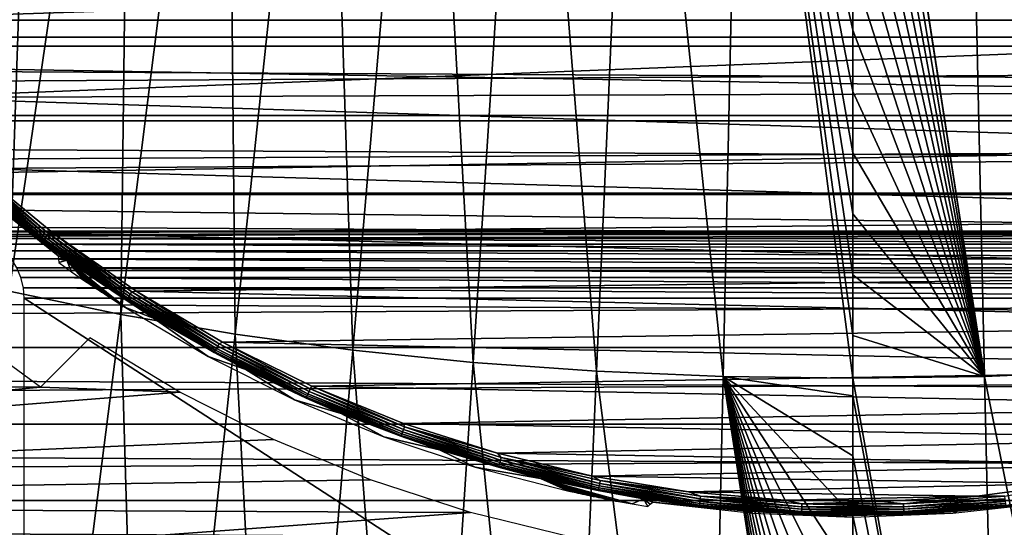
# Model space of a CAD drawing. Header units: millimetres. Extents: x -300 to 300, y -500 to 500.
# Tile 258 of 656: x -19 to 3, y -140 to -129. Entities that reach past the tile are written whole.
import ezdxf

# ---------------------------------------------------------------- set-up
doc = ezdxf.new("R2010")
doc.units = ezdxf.units.MM
doc.header["$LTSCALE"] = 81.481481
for name, color, linetype in [('19', 7, 'CONTINUOUS'), ('20', 7, 'CONTINUOUS'), ('34', 7, 'CONTINUOUS'), ('42', 7, 'CONTINUOUS'), ('46', 7, 'CONTINUOUS'), ('5', 7, 'CONTINUOUS'), ('6', 7, 'CONTINUOUS'), ('63', 7, 'CONTINUOUS'), ('77', 7, 'CONTINUOUS')]:
    doc.layers.add(name, color=color, linetype=linetype)

msp = doc.modelspace()

# ---------------------------------------------------------------- linework, layer by layer
at = {"layer": '19', "color": 7, "linetype": 'CONTINUOUS'}
for points in [[(0, -117.77, 77.229), (2.946, -136.745, 77.231), (2.519, -117.735, 77.228), (0, -117.77, 77.229)], [(0, -117.84, 77.229), (2.946, -136.745, 77.231), (0, -117.77, 77.229), (0, -117.84, 77.229)], [(2.519, -117.735, 77.228), (5.821, -136.623, 77.227), (4.978, -117.63, 77.225), (2.519, -117.735, 77.228)], [(2.946, -136.745, 77.231), (5.821, -136.623, 77.227), (2.519, -117.735, 77.228), (2.946, -136.745, 77.231)], [(0, -119.255, 77.23), (2.946, -136.745, 77.231), (0, -117.84, 77.229), (0, -119.255, 77.23)], [(0, -120.665, 77.231), (2.946, -136.745, 77.231), (0, -119.255, 77.23), (0, -120.665, 77.231)], [(0, -122.07, 77.232), (2.946, -136.745, 77.231), (0, -120.665, 77.231), (0, -122.07, 77.232)], [(0, -123.469, 77.233), (2.946, -136.745, 77.231), (0, -122.07, 77.232), (0, -123.469, 77.233)], [(0, -124.863, 77.234), (2.946, -136.745, 77.231), (0, -123.469, 77.233), (0, -124.863, 77.234)], [(0, -126.252, 77.234), (2.946, -136.745, 77.231), (0, -124.863, 77.234), (0, -126.252, 77.234)], [(0, -127.635, 77.235), (2.946, -136.745, 77.231), (0, -126.252, 77.234), (0, -127.635, 77.235)], [(0, -129.013, 77.235), (2.946, -136.745, 77.231), (0, -127.635, 77.235), (0, -129.013, 77.235)], [(0, -130.387, 77.235), (2.946, -136.745, 77.231), (0, -129.013, 77.235), (0, -130.387, 77.235)], [(0, -131.755, 77.234), (2.946, -136.745, 77.231), (0, -130.387, 77.235), (0, -131.755, 77.234)], [(0, -133.118, 77.234), (2.946, -136.745, 77.231), (0, -131.755, 77.234), (0, -133.118, 77.234)], [(0, -134.476, 77.234), (2.946, -136.745, 77.231), (0, -133.118, 77.234), (0, -134.476, 77.234)], [(0, -135.829, 77.233), (2.946, -136.745, 77.231), (0, -134.476, 77.234), (0, -135.829, 77.233)], [(0, -136.785, 77.232), (2.946, -136.745, 77.231), (0, -135.829, 77.233), (0, -136.785, 77.232)], [(2.946, -136.745, 77.231), (6.664, -155.353, 77.194), (5.821, -136.623, 77.227), (2.946, -136.745, 77.231)], [(0, -136.785, 77.232), (3.373, -155.491, 77.198), (2.946, -136.745, 77.231), (0, -136.785, 77.232)], [(0, -137.177, 77.232), (3.373, -155.491, 77.198), (0, -136.785, 77.232), (0, -137.177, 77.232)], [(3.373, -155.491, 77.198), (6.664, -155.353, 77.194), (2.946, -136.745, 77.231), (3.373, -155.491, 77.198)], [(0, -138.52, 77.231), (3.373, -155.491, 77.198), (0, -137.177, 77.232), (0, -138.52, 77.231)], [(0, -139.859, 77.23), (3.373, -155.491, 77.198), (0, -138.52, 77.231), (0, -139.859, 77.23)], [(0, -141.192, 77.228), (3.373, -155.491, 77.198), (0, -139.859, 77.23), (0, -141.192, 77.228)]]:
    msp.add_3dface(points, dxfattribs=at)
at = {"layer": '20', "color": 7, "linetype": 'CONTINUOUS'}
for points in [[(-18.177, -115.573, 77.173), (-20.196, -114.982, 77.16), (-21.259, -134.242, 77.159), (-18.177, -115.573, 77.173)], [(-18.834, -134.844, 77.175), (-18.177, -115.573, 77.173), (-21.259, -134.242, 77.159), (-18.834, -134.844, 77.175)], [(-16.104, -116.093, 77.186), (-18.177, -115.573, 77.173), (-18.834, -134.844, 77.175), (-16.104, -116.093, 77.186)], [(-16.343, -135.363, 77.19), (-16.104, -116.093, 77.186), (-18.834, -134.844, 77.175), (-16.343, -135.363, 77.19)], [(-13.974, -116.541, 77.197), (-16.104, -116.093, 77.186), (-16.343, -135.363, 77.19), (-13.974, -116.541, 77.197)], [(-13.787, -135.8, 77.203), (-13.974, -116.541, 77.197), (-16.343, -135.363, 77.19), (-13.787, -135.8, 77.203)], [(-11.789, -116.919, 77.206), (-13.974, -116.541, 77.197), (-13.787, -135.8, 77.203), (-11.789, -116.919, 77.206)], [(-11.164, -136.157, 77.213), (-11.789, -116.919, 77.206), (-13.787, -135.8, 77.203), (-11.164, -136.157, 77.213)], [(-9.546, -117.227, 77.214), (-11.789, -116.919, 77.206), (-11.164, -136.157, 77.213), (-9.546, -117.227, 77.214)], [(-8.475, -136.433, 77.221), (-9.546, -117.227, 77.214), (-11.164, -136.157, 77.213), (-8.475, -136.433, 77.221)], [(-7.247, -117.465, 77.221), (-9.546, -117.227, 77.214), (-8.475, -136.433, 77.221), (-7.247, -117.465, 77.221)], [(-5.718, -136.629, 77.227), (-7.247, -117.465, 77.221), (-8.475, -136.433, 77.221), (-5.718, -136.629, 77.227)], [(-4.89, -117.635, 77.225), (-7.247, -117.465, 77.221), (-5.718, -136.629, 77.227), (-4.89, -117.635, 77.225)], [(-2.893, -136.746, 77.231), (-4.89, -117.635, 77.225), (-5.718, -136.629, 77.227), (-2.893, -136.746, 77.231)], [(-2.474, -117.736, 77.228), (-4.89, -117.635, 77.225), (-2.893, -136.746, 77.231), (-2.474, -117.736, 77.228)], [(0, -136.785, 77.232), (-2.474, -117.736, 77.228), (-2.893, -136.746, 77.231), (0, -136.785, 77.232)], [(0, -136.785, 77.232), (0, -135.829, 77.233), (-2.474, -117.736, 77.228), (0, -136.785, 77.232)], [(0, -135.829, 77.233), (0, -134.476, 77.234), (-2.474, -117.736, 77.228), (0, -135.829, 77.233)], [(0, -134.476, 77.234), (0, -133.118, 77.234), (-2.474, -117.736, 77.228), (0, -134.476, 77.234)], [(0, -133.118, 77.234), (0, -131.755, 77.234), (-2.474, -117.736, 77.228), (0, -133.118, 77.234)], [(0, -131.755, 77.234), (0, -130.387, 77.235), (-2.474, -117.736, 77.228), (0, -131.755, 77.234)], [(0, -130.387, 77.235), (0, -129.013, 77.235), (-2.474, -117.736, 77.228), (0, -130.387, 77.235)], [(0, -129.013, 77.235), (0, -127.635, 77.235), (-2.474, -117.736, 77.228), (0, -129.013, 77.235)], [(-16.343, -135.363, 77.19), (-18.834, -134.844, 77.175), (-18.711, -153.926, 77.146), (-16.343, -135.363, 77.19)], [(-15.784, -154.421, 77.162), (-16.343, -135.363, 77.19), (-18.711, -153.926, 77.146), (-15.784, -154.421, 77.162)], [(-13.787, -135.8, 77.203), (-16.343, -135.363, 77.19), (-15.784, -154.421, 77.162), (-13.787, -135.8, 77.203)], [(-12.781, -154.825, 77.176), (-13.787, -135.8, 77.203), (-15.784, -154.421, 77.162), (-12.781, -154.825, 77.176)], [(-11.164, -136.157, 77.213), (-13.787, -135.8, 77.203), (-12.781, -154.825, 77.176), (-11.164, -136.157, 77.213)], [(-9.702, -155.137, 77.186), (-11.164, -136.157, 77.213), (-12.781, -154.825, 77.176), (-9.702, -155.137, 77.186)], [(-8.475, -136.433, 77.221), (-11.164, -136.157, 77.213), (-9.702, -155.137, 77.186), (-8.475, -136.433, 77.221)], [(-6.546, -155.36, 77.194), (-8.475, -136.433, 77.221), (-9.702, -155.137, 77.186), (-6.546, -155.36, 77.194)], [(-5.718, -136.629, 77.227), (-8.475, -136.433, 77.221), (-6.546, -155.36, 77.194), (-5.718, -136.629, 77.227)], [(-3.312, -155.492, 77.198), (-5.718, -136.629, 77.227), (-6.546, -155.36, 77.194), (-3.312, -155.492, 77.198)], [(-2.893, -136.746, 77.231), (-5.718, -136.629, 77.227), (-3.312, -155.492, 77.198), (-2.893, -136.746, 77.231)], [(0, -155.537, 77.2), (-2.893, -136.746, 77.231), (-3.312, -155.492, 77.198), (0, -155.537, 77.2)], [(0, -155.537, 77.2), (0, -154.275, 77.204), (-2.893, -136.746, 77.231), (0, -155.537, 77.2)], [(0, -154.275, 77.204), (0, -152.987, 77.207), (-2.893, -136.746, 77.231), (0, -154.275, 77.204)], [(0, -152.987, 77.207), (0, -151.695, 77.21), (-2.893, -136.746, 77.231), (0, -152.987, 77.207)], [(0, -151.695, 77.21), (0, -150.398, 77.213), (-2.893, -136.746, 77.231), (0, -151.695, 77.21)], [(0, -150.398, 77.213), (0, -149.096, 77.216), (-2.893, -136.746, 77.231), (0, -150.398, 77.213)], [(0, -149.096, 77.216), (0, -147.791, 77.218), (-2.893, -136.746, 77.231), (0, -149.096, 77.216)], [(0, -147.791, 77.218), (0, -146.48, 77.221), (-2.893, -136.746, 77.231), (0, -147.791, 77.218)], [(0, -146.48, 77.221), (0, -145.165, 77.223), (-2.893, -136.746, 77.231), (0, -146.48, 77.221)], [(0, -145.165, 77.223), (0, -143.846, 77.225), (-2.893, -136.746, 77.231), (0, -145.165, 77.223)], [(0, -143.846, 77.225), (0, -142.521, 77.227), (-2.893, -136.746, 77.231), (0, -143.846, 77.225)], [(0, -142.521, 77.227), (0, -141.192, 77.228), (-2.893, -136.746, 77.231), (0, -142.521, 77.227)], [(0, -141.192, 77.228), (0, -139.859, 77.23), (-2.893, -136.746, 77.231), (0, -141.192, 77.228)], [(0, -139.859, 77.23), (0, -138.52, 77.231), (-2.893, -136.746, 77.231), (0, -139.859, 77.23)], [(0, -138.52, 77.231), (0, -137.177, 77.232), (-2.893, -136.746, 77.231), (0, -138.52, 77.231)], [(0, -137.177, 77.232), (0, -136.785, 77.232), (-2.893, -136.746, 77.231), (0, -137.177, 77.232)]]:
    msp.add_3dface(points, dxfattribs=at)
at = {"layer": '34', "color": 7, "linetype": 'CONTINUOUS'}
for points in [[(49.963, -127.684, 501.493), (49.332, -129.373, 501.493), (-49.963, -127.684, 501.493), (49.963, -127.684, 501.493)], [(-49.963, -127.684, 501.493), (49.332, -129.373, 501.493), (-49.332, -129.373, 501.493), (-49.963, -127.684, 501.493)], [(49.332, -129.373, 501.493), (48.644, -131.042, 501.493), (-49.332, -129.373, 501.493), (49.332, -129.373, 501.493)], [(-49.332, -129.373, 501.493), (48.644, -131.042, 501.493), (-48.645, -131.039, 501.493), (-49.332, -129.373, 501.493)], [(-48.645, -131.039, 501.493), (48.644, -131.042, 501.493), (-47.901, -132.683, 501.493), (-48.645, -131.039, 501.493)], [(48.644, -131.042, 501.493), (47.897, -132.691, 501.493), (-47.901, -132.683, 501.493), (48.644, -131.042, 501.493)], [(47.897, -132.691, 501.493), (19.993, -133.5, 501.493), (-47.901, -132.683, 501.493), (47.897, -132.691, 501.493)], [(-47.901, -132.683, 501.493), (19.993, -133.5, 501.493), (-20.007, -133.5, 501.493), (-47.901, -132.683, 501.493)], [(19.993, -133.5, 501.493), (19.756, -133.52, 501.493), (-20.007, -133.5, 501.493), (19.993, -133.5, 501.493)], [(-20.007, -133.5, 501.493), (19.756, -133.52, 501.493), (-19.769, -133.518, 501.493), (-20.007, -133.5, 501.493)], [(-19.769, -133.518, 501.493), (19.756, -133.52, 501.493), (-19.535, -133.574, 501.493), (-19.769, -133.518, 501.493)], [(19.756, -133.52, 501.493), (19.526, -133.577, 501.493), (-19.535, -133.574, 501.493), (19.756, -133.52, 501.493)], [(-19.535, -133.574, 501.493), (19.526, -133.577, 501.493), (-19.311, -133.668, 501.493), (-19.535, -133.574, 501.493)], [(19.526, -133.577, 501.493), (19.308, -133.669, 501.493), (-19.311, -133.668, 501.493), (19.526, -133.577, 501.493)], [(19.308, -133.669, 501.493), (19.11, -133.792, 501.493), (-19.311, -133.668, 501.493), (19.308, -133.669, 501.493)], [(-19.311, -133.668, 501.493), (19.11, -133.792, 501.493), (-19.11, -133.792, 501.493), (-19.311, -133.668, 501.493)], [(19.11, -133.792, 501.493), (18.934, -133.945, 501.493), (-19.11, -133.792, 501.493), (19.11, -133.792, 501.493)], [(-19.11, -133.792, 501.493), (18.934, -133.945, 501.493), (-18.934, -133.945, 501.493), (-19.11, -133.792, 501.493)], [(18.934, -133.945, 501.493), (18.783, -134.124, 501.493), (-18.934, -133.945, 501.493), (18.934, -133.945, 501.493)], [(-18.934, -133.945, 501.493), (18.783, -134.124, 501.493), (-18.783, -134.124, 501.493), (-18.934, -133.945, 501.493)], [(18.783, -134.124, 501.493), (18.661, -134.323, 501.493), (-18.783, -134.124, 501.493), (18.783, -134.124, 501.493)], [(-18.783, -134.124, 501.493), (18.661, -134.323, 501.493), (-18.661, -134.323, 501.493), (-18.783, -134.124, 501.493)], [(18.661, -134.323, 501.493), (18.572, -134.54, 501.493), (-18.661, -134.323, 501.493), (18.661, -134.323, 501.493)], [(-18.661, -134.323, 501.493), (18.572, -134.54, 501.493), (-18.572, -134.54, 501.493), (-18.661, -134.323, 501.493)], [(18.572, -134.54, 501.493), (18.518, -134.767, 501.493), (-18.572, -134.54, 501.493), (18.572, -134.54, 501.493)], [(-18.572, -134.54, 501.493), (18.518, -134.767, 501.493), (-18.518, -134.767, 501.493), (-18.572, -134.54, 501.493)], [(18.518, -134.767, 501.493), (18.5, -135, 501.493), (-18.518, -134.767, 501.493), (18.518, -134.767, 501.493)], [(-18.518, -134.767, 501.493), (18.5, -135, 501.493), (-18.5, -135, 501.493), (-18.518, -134.767, 501.493)], [(18.5, -135, 501.493), (18.5, -158.967, 501.493), (-18.5, -135, 501.493), (18.5, -135, 501.493)], [(-18.5, -135, 501.493), (18.5, -158.967, 501.493), (-18.5, -158.967, 501.493), (-18.5, -135, 501.493)]]:
    msp.add_3dface(points, dxfattribs=at)
at = {"layer": '42', "color": 7, "linetype": 'CONTINUOUS'}
for points in [[(-17.991, -133.602, 545.964), (-19.703, -132.109, 545.986), (-19.745, -132.155, 545.964), (-17.991, -133.602, 545.964)], [(-17.953, -133.552, 545.986), (-19.609, -132.104, 545.993), (-19.703, -132.109, 545.986), (-17.953, -133.552, 545.986)], [(-17.953, -133.552, 545.986), (-19.703, -132.109, 545.986), (-17.991, -133.602, 545.964), (-17.953, -133.552, 545.986)], [(-17.85, -133.547, 545.993), (-19.609, -132.104, 545.993), (-17.953, -133.552, 545.986), (-17.85, -133.547, 545.993)], [(-18.09, -133.731, 545.764), (-19.838, -132.26, 545.826), (-19.853, -132.277, 545.764), (-18.09, -133.731, 545.764)], [(-18.09, -133.731, 545.764), (-19.853, -132.277, 545.764), (-19.385, -132.697, 545.698), (-18.09, -133.731, 545.764)], [(-18.076, -133.713, 545.826), (-19.814, -132.233, 545.882), (-19.838, -132.26, 545.826), (-18.076, -133.713, 545.826)], [(-18.076, -133.713, 545.826), (-19.838, -132.26, 545.826), (-18.09, -133.731, 545.764), (-18.076, -133.713, 545.826)], [(-18.054, -133.685, 545.882), (-19.782, -132.198, 545.929), (-19.814, -132.233, 545.882), (-18.054, -133.685, 545.882)], [(-18.054, -133.685, 545.882), (-19.814, -132.233, 545.882), (-18.076, -133.713, 545.826), (-18.054, -133.685, 545.882)], [(-18.025, -133.647, 545.929), (-19.745, -132.155, 545.964), (-19.782, -132.198, 545.929), (-18.025, -133.647, 545.929)], [(-18.025, -133.647, 545.929), (-19.782, -132.198, 545.929), (-18.054, -133.685, 545.882), (-18.025, -133.647, 545.929)], [(-17.991, -133.602, 545.964), (-19.745, -132.155, 545.964), (-18.025, -133.647, 545.929), (-17.991, -133.602, 545.964)], [(-17.544, -134.148, 545.698), (-18.09, -133.731, 545.764), (-19.385, -132.697, 545.698), (-17.544, -134.148, 545.698)], [(-16.188, -134.997, 545.882), (-18.025, -133.647, 545.929), (-18.054, -133.685, 545.882), (-16.188, -134.997, 545.882)], [(-16.162, -134.957, 545.929), (-17.991, -133.602, 545.964), (-18.025, -133.647, 545.929), (-16.162, -134.957, 545.929)], [(-16.162, -134.957, 545.929), (-18.025, -133.647, 545.929), (-16.188, -134.997, 545.882), (-16.162, -134.957, 545.929)], [(-16.131, -134.91, 545.964), (-17.953, -133.552, 545.986), (-17.991, -133.602, 545.964), (-16.131, -134.91, 545.964)], [(-16.131, -134.91, 545.964), (-17.991, -133.602, 545.964), (-16.162, -134.957, 545.929), (-16.131, -134.91, 545.964)], [(-16.097, -134.857, 545.986), (-17.85, -133.547, 545.993), (-17.953, -133.552, 545.986), (-16.097, -134.857, 545.986)], [(-16.097, -134.857, 545.986), (-17.953, -133.552, 545.986), (-16.131, -134.91, 545.964), (-16.097, -134.857, 545.986)], [(-16.001, -134.841, 545.993), (-17.85, -133.547, 545.993), (-16.097, -134.857, 545.986), (-16.001, -134.841, 545.993)], [(-16.22, -135.046, 545.764), (-18.076, -133.713, 545.826), (-18.09, -133.731, 545.764), (-16.22, -135.046, 545.764)], [(-16.22, -135.046, 545.764), (-18.09, -133.731, 545.764), (-17.544, -134.148, 545.698), (-16.22, -135.046, 545.764)], [(-16.207, -135.027, 545.826), (-18.054, -133.685, 545.882), (-18.076, -133.713, 545.826), (-16.207, -135.027, 545.826)], [(-16.207, -135.027, 545.826), (-18.076, -133.713, 545.826), (-16.22, -135.046, 545.764), (-16.207, -135.027, 545.826)], [(-16.188, -134.997, 545.882), (-18.054, -133.685, 545.882), (-16.207, -135.027, 545.826), (-16.188, -134.997, 545.882)], [(-15.596, -135.45, 545.698), (-16.22, -135.046, 545.764), (-17.544, -134.148, 545.698), (-15.596, -135.45, 545.698)], [(-14.227, -136.163, 545.882), (-16.162, -134.957, 545.929), (-16.188, -134.997, 545.882), (-14.227, -136.163, 545.882)], [(-14.204, -136.121, 545.929), (-16.131, -134.91, 545.964), (-16.162, -134.957, 545.929), (-14.204, -136.121, 545.929)], [(-14.204, -136.121, 545.929), (-16.162, -134.957, 545.929), (-14.227, -136.163, 545.882), (-14.204, -136.121, 545.929)], [(-14.177, -136.072, 545.964), (-16.097, -134.857, 545.986), (-16.131, -134.91, 545.964), (-14.177, -136.072, 545.964)], [(-14.177, -136.072, 545.964), (-16.131, -134.91, 545.964), (-14.204, -136.121, 545.929), (-14.177, -136.072, 545.964)], [(-14.147, -136.016, 545.986), (-16.001, -134.841, 545.993), (-16.097, -134.857, 545.986), (-14.147, -136.016, 545.986)], [(-14.147, -136.016, 545.986), (-16.097, -134.857, 545.986), (-14.177, -136.072, 545.964), (-14.147, -136.016, 545.986)], [(-14.073, -135.982, 545.993), (-16.001, -134.841, 545.993), (-14.147, -136.016, 545.986), (-14.073, -135.982, 545.993)], [(-14.255, -136.214, 545.764), (-16.207, -135.027, 545.826), (-16.22, -135.046, 545.764), (-14.255, -136.214, 545.764)], [(-14.255, -136.214, 545.764), (-16.22, -135.046, 545.764), (-15.596, -135.45, 545.698), (-14.255, -136.214, 545.764)], [(-14.244, -136.194, 545.826), (-16.188, -134.997, 545.882), (-16.207, -135.027, 545.826), (-14.244, -136.194, 545.826)], [(-14.244, -136.194, 545.826), (-16.207, -135.027, 545.826), (-14.255, -136.214, 545.764), (-14.244, -136.194, 545.826)], [(-14.227, -136.163, 545.882), (-16.188, -134.997, 545.882), (-14.244, -136.194, 545.826), (-14.227, -136.163, 545.882)], [(-13.551, -136.595, 545.698), (-14.255, -136.214, 545.764), (-15.596, -135.45, 545.698), (-13.551, -136.595, 545.698)], [(-12.163, -137.132, 545.929), (-14.177, -136.072, 545.964), (-14.204, -136.121, 545.929), (-12.163, -137.132, 545.929)], [(-12.14, -137.08, 545.964), (-14.147, -136.016, 545.986), (-14.177, -136.072, 545.964), (-12.14, -137.08, 545.964)], [(-12.14, -137.08, 545.964), (-14.177, -136.072, 545.964), (-12.163, -137.132, 545.929), (-12.14, -137.08, 545.964)], [(-12.114, -137.023, 545.986), (-14.073, -135.982, 545.993), (-14.147, -136.016, 545.986), (-12.114, -137.023, 545.986)], [(-12.114, -137.023, 545.986), (-14.147, -136.016, 545.986), (-12.14, -137.08, 545.964), (-12.114, -137.023, 545.986)], [(-12.077, -136.967, 545.993), (-14.073, -135.982, 545.993), (-12.114, -137.023, 545.986), (-12.077, -136.967, 545.993)], [(-12.206, -137.229, 545.764), (-14.244, -136.194, 545.826), (-14.255, -136.214, 545.764), (-12.206, -137.229, 545.764)], [(-12.206, -137.229, 545.764), (-14.255, -136.214, 545.764), (-13.551, -136.595, 545.698), (-12.206, -137.229, 545.764)], [(-12.197, -137.208, 545.826), (-14.227, -136.163, 545.882), (-14.244, -136.194, 545.826), (-12.197, -137.208, 545.826)], [(-12.197, -137.208, 545.826), (-14.244, -136.194, 545.826), (-12.206, -137.229, 545.764), (-12.197, -137.208, 545.826)], [(-12.182, -137.175, 545.882), (-14.204, -136.121, 545.929), (-14.227, -136.163, 545.882), (-12.182, -137.175, 545.882)], [(-12.182, -137.175, 545.882), (-14.227, -136.163, 545.882), (-12.197, -137.208, 545.826), (-12.182, -137.175, 545.882)], [(-12.163, -137.132, 545.929), (-14.204, -136.121, 545.929), (-12.182, -137.175, 545.882), (-12.163, -137.132, 545.929)], [(-11.422, -137.576, 545.698), (-12.206, -137.229, 545.764), (-13.551, -136.595, 545.698), (-11.422, -137.576, 545.698)], [(-10.079, -138.062, 545.826), (-12.182, -137.175, 545.882), (-12.197, -137.208, 545.826), (-10.079, -138.062, 545.826)], [(-10.066, -138.028, 545.882), (-12.163, -137.132, 545.929), (-12.182, -137.175, 545.882), (-10.066, -138.028, 545.882)], [(-10.066, -138.028, 545.882), (-12.182, -137.175, 545.882), (-10.079, -138.062, 545.826), (-10.066, -138.028, 545.882)], [(-10.05, -137.983, 545.929), (-12.14, -137.08, 545.964), (-12.163, -137.132, 545.929), (-10.05, -137.983, 545.929)], [(-10.05, -137.983, 545.929), (-12.163, -137.132, 545.929), (-10.066, -138.028, 545.882), (-10.05, -137.983, 545.929)], [(-10.031, -137.93, 545.964), (-12.114, -137.023, 545.986), (-12.14, -137.08, 545.964), (-10.031, -137.93, 545.964)], [(-10.031, -137.93, 545.964), (-12.14, -137.08, 545.964), (-10.05, -137.983, 545.929), (-10.031, -137.93, 545.964)], [(-10.01, -137.871, 545.986), (-12.077, -136.967, 545.993), (-12.114, -137.023, 545.986), (-10.01, -137.871, 545.986)], [(-10.01, -137.871, 545.986), (-12.114, -137.023, 545.986), (-10.031, -137.93, 545.964), (-10.01, -137.871, 545.986)], [(-10.028, -137.795, 545.993), (-12.077, -136.967, 545.993), (-10.01, -137.871, 545.986), (-10.028, -137.795, 545.993)], [(-10.086, -138.083, 545.764), (-12.197, -137.208, 545.826), (-12.206, -137.229, 545.764), (-10.086, -138.083, 545.764)], [(-10.086, -138.083, 545.764), (-12.206, -137.229, 545.764), (-11.422, -137.576, 545.698), (-10.086, -138.083, 545.764)], [(-10.079, -138.062, 545.826), (-12.197, -137.208, 545.826), (-10.086, -138.083, 545.764), (-10.079, -138.062, 545.826)], [(-9.224, -138.387, 545.698), (-10.086, -138.083, 545.764), (-11.422, -137.576, 545.698), (-9.224, -138.387, 545.698)], [(-7.935, -138.463, 545.993), (-10.028, -137.795, 545.993), (-10.01, -137.871, 545.986), (-7.935, -138.463, 545.993)], [(-7.901, -138.751, 545.826), (-10.066, -138.028, 545.882), (-10.079, -138.062, 545.826), (-7.901, -138.751, 545.826)], [(-7.891, -138.716, 545.882), (-10.05, -137.983, 545.929), (-10.066, -138.028, 545.882), (-7.891, -138.716, 545.882)], [(-7.891, -138.716, 545.882), (-10.066, -138.028, 545.882), (-7.901, -138.751, 545.826), (-7.891, -138.716, 545.882)], [(-7.879, -138.671, 545.929), (-10.031, -137.93, 545.964), (-10.05, -137.983, 545.929), (-7.879, -138.671, 545.929)], [(-7.879, -138.671, 545.929), (-10.05, -137.983, 545.929), (-7.891, -138.716, 545.882), (-7.879, -138.671, 545.929)], [(-7.864, -138.616, 545.964), (-10.01, -137.871, 545.986), (-10.031, -137.93, 545.964), (-7.864, -138.616, 545.964)], [(-7.864, -138.616, 545.964), (-10.031, -137.93, 545.964), (-7.879, -138.671, 545.929), (-7.864, -138.616, 545.964)], [(-7.847, -138.556, 545.986), (-7.935, -138.463, 545.993), (-10.01, -137.871, 545.986), (-7.847, -138.556, 545.986)], [(-7.847, -138.556, 545.986), (-10.01, -137.871, 545.986), (-7.864, -138.616, 545.964), (-7.847, -138.556, 545.986)], [(-7.907, -138.773, 545.764), (-10.079, -138.062, 545.826), (-10.086, -138.083, 545.764), (-7.907, -138.773, 545.764)], [(-7.907, -138.773, 545.764), (-10.086, -138.083, 545.764), (-9.224, -138.387, 545.698), (-7.907, -138.773, 545.764)], [(-7.901, -138.751, 545.826), (-10.079, -138.062, 545.826), (-7.907, -138.773, 545.764), (-7.901, -138.751, 545.826)], [(-6.968, -139.023, 545.698), (-7.907, -138.773, 545.764), (-9.224, -138.387, 545.698), (-6.968, -139.023, 545.698)], [(-5.811, -138.971, 545.993), (-7.935, -138.463, 545.993), (-7.847, -138.556, 545.986), (-5.811, -138.971, 545.993)], [(-5.677, -139.271, 545.826), (-7.891, -138.716, 545.882), (-7.901, -138.751, 545.826), (-5.677, -139.271, 545.826)], [(-5.67, -139.236, 545.882), (-7.879, -138.671, 545.929), (-7.891, -138.716, 545.882), (-5.67, -139.236, 545.882)], [(-5.67, -139.236, 545.882), (-7.891, -138.716, 545.882), (-5.677, -139.271, 545.826), (-5.67, -139.236, 545.882)], [(-5.661, -139.19, 545.929), (-7.864, -138.616, 545.964), (-7.879, -138.671, 545.929), (-5.661, -139.19, 545.929)], [(-5.661, -139.19, 545.929), (-7.879, -138.671, 545.929), (-5.67, -139.236, 545.882), (-5.661, -139.19, 545.929)], [(-5.65, -139.134, 545.964), (-7.847, -138.556, 545.986), (-7.864, -138.616, 545.964), (-5.65, -139.134, 545.964)], [(-5.65, -139.134, 545.964), (-7.864, -138.616, 545.964), (-5.661, -139.19, 545.929), (-5.65, -139.134, 545.964)], [(-5.638, -139.072, 545.986), (-5.811, -138.971, 545.993), (-7.847, -138.556, 545.986), (-5.638, -139.072, 545.986)], [(-5.638, -139.072, 545.986), (-7.847, -138.556, 545.986), (-5.65, -139.134, 545.964), (-5.638, -139.072, 545.986)], [(-5.681, -139.294, 545.764), (-7.901, -138.751, 545.826), (-7.907, -138.773, 545.764), (-5.681, -139.294, 545.764)], [(-5.681, -139.294, 545.764), (-7.907, -138.773, 545.764), (-6.968, -139.023, 545.698), (-5.681, -139.294, 545.764)], [(-5.677, -139.271, 545.826), (-7.901, -138.751, 545.826), (-5.681, -139.294, 545.764), (-5.677, -139.271, 545.826)], [(-4.669, -139.481, 545.698), (-5.681, -139.294, 545.764), (-6.968, -139.023, 545.698), (-4.669, -139.481, 545.698)], [(-3.666, -139.32, 545.993), (-5.811, -138.971, 545.993), (-5.638, -139.072, 545.986), (-3.666, -139.32, 545.993)], [(-3.41, -139.537, 545.929), (-5.65, -139.134, 545.964), (-5.661, -139.19, 545.929), (-3.41, -139.537, 545.929)], [(-3.403, -139.481, 545.964), (-5.638, -139.072, 545.986), (-5.65, -139.134, 545.964), (-3.403, -139.481, 545.964)], [(-3.403, -139.481, 545.964), (-5.65, -139.134, 545.964), (-3.41, -139.537, 545.929), (-3.403, -139.481, 545.964)], [(-3.396, -139.419, 545.986), (-3.666, -139.32, 545.993), (-5.638, -139.072, 545.986), (-3.396, -139.419, 545.986)], [(-3.396, -139.419, 545.986), (-5.638, -139.072, 545.986), (-3.403, -139.481, 545.964), (-3.396, -139.419, 545.986)], [(4.895, -139.14, 545.993), (2.778, -139.417, 545.993), (3.396, -139.419, 545.986), (4.895, -139.14, 545.993)], [(-3.422, -139.643, 545.764), (-5.677, -139.271, 545.826), (-5.681, -139.294, 545.764), (-3.422, -139.643, 545.764)], [(-3.422, -139.643, 545.764), (-5.681, -139.294, 545.764), (-4.669, -139.481, 545.698), (-3.422, -139.643, 545.764)], [(-3.419, -139.62, 545.826), (-5.67, -139.236, 545.882), (-5.677, -139.271, 545.826), (-3.419, -139.62, 545.826)], [(-3.419, -139.62, 545.826), (-5.677, -139.271, 545.826), (-3.422, -139.643, 545.764), (-3.419, -139.62, 545.826)], [(-3.415, -139.584, 545.882), (-5.661, -139.19, 545.929), (-5.67, -139.236, 545.882), (-3.415, -139.584, 545.882)], [(-3.415, -139.584, 545.882), (-5.67, -139.236, 545.882), (-3.419, -139.62, 545.826), (-3.415, -139.584, 545.882)], [(-3.41, -139.537, 545.929), (-5.661, -139.19, 545.929), (-3.415, -139.584, 545.882), (-3.41, -139.537, 545.929)], [(-1.513, -139.509, 545.993), (-3.666, -139.32, 545.993), (-3.396, -139.419, 545.986), (-1.513, -139.509, 545.993)], [(-2.342, -139.756, 545.698), (-3.422, -139.643, 545.764), (-4.669, -139.481, 545.698), (-2.342, -139.756, 545.698)], [(-1.142, -139.795, 545.826), (-3.415, -139.584, 545.882), (-3.419, -139.62, 545.826), (-1.142, -139.795, 545.826)], [(-1.141, -139.759, 545.882), (-3.41, -139.537, 545.929), (-3.415, -139.584, 545.882), (-1.141, -139.759, 545.882)], [(-1.141, -139.759, 545.882), (-3.415, -139.584, 545.882), (-1.142, -139.795, 545.826), (-1.141, -139.759, 545.882)], [(-1.139, -139.712, 545.929), (-3.403, -139.481, 545.964), (-3.41, -139.537, 545.929), (-1.139, -139.712, 545.929)], [(-1.139, -139.712, 545.929), (-3.41, -139.537, 545.929), (-1.141, -139.759, 545.882), (-1.139, -139.712, 545.929)], [(-1.137, -139.655, 545.964), (-3.396, -139.419, 545.986), (-3.403, -139.481, 545.964), (-1.137, -139.655, 545.964)], [(-1.137, -139.655, 545.964), (-3.403, -139.481, 545.964), (-1.139, -139.712, 545.929), (-1.137, -139.655, 545.964)], [(-1.134, -139.592, 545.986), (-1.513, -139.509, 545.993), (-3.396, -139.419, 545.986), (-1.134, -139.592, 545.986)], [(-1.134, -139.592, 545.986), (-3.396, -139.419, 545.986), (-1.137, -139.655, 545.964), (-1.134, -139.592, 545.986)], [(0.639, -139.541, 545.993), (-1.513, -139.509, 545.993), (-1.134, -139.592, 545.986), (0.639, -139.541, 545.993)], [(1.137, -139.655, 545.964), (-1.134, -139.592, 545.986), (-1.137, -139.655, 545.964), (1.137, -139.655, 545.964)], [(1.134, -139.592, 545.986), (0.639, -139.541, 545.993), (-1.134, -139.592, 545.986), (1.134, -139.592, 545.986)], [(1.134, -139.592, 545.986), (-1.134, -139.592, 545.986), (1.137, -139.655, 545.964), (1.134, -139.592, 545.986)], [(2.778, -139.417, 545.993), (0.639, -139.541, 545.993), (1.134, -139.592, 545.986), (2.778, -139.417, 545.993)], [(3.396, -139.419, 545.986), (2.778, -139.417, 545.993), (1.134, -139.592, 545.986), (3.396, -139.419, 545.986)], [(3.396, -139.419, 545.986), (1.134, -139.592, 545.986), (3.403, -139.481, 545.964), (3.396, -139.419, 545.986)], [(3.403, -139.481, 545.964), (1.134, -139.592, 545.986), (1.137, -139.655, 545.964), (3.403, -139.481, 545.964)], [(3.403, -139.481, 545.964), (1.137, -139.655, 545.964), (3.41, -139.537, 545.929), (3.403, -139.481, 545.964)], [(3.41, -139.537, 545.929), (1.137, -139.655, 545.964), (1.139, -139.712, 545.929), (3.41, -139.537, 545.929)], [(3.41, -139.537, 545.929), (1.139, -139.712, 545.929), (3.415, -139.584, 545.882), (3.41, -139.537, 545.929)], [(3.415, -139.584, 545.882), (1.139, -139.712, 545.929), (1.141, -139.759, 545.882), (3.415, -139.584, 545.882)], [(3.415, -139.584, 545.882), (1.141, -139.759, 545.882), (3.419, -139.62, 545.826), (3.415, -139.584, 545.882)], [(4.66, -139.482, 545.698), (3.422, -139.643, 545.764), (2.337, -139.756, 545.698), (4.66, -139.482, 545.698)], [(-1.143, -139.818, 545.764), (-3.419, -139.62, 545.826), (-3.422, -139.643, 545.764), (-1.143, -139.818, 545.764)], [(-1.143, -139.818, 545.764), (-3.422, -139.643, 545.764), (-2.342, -139.756, 545.698), (-1.143, -139.818, 545.764)], [(-1.142, -139.795, 545.826), (-3.419, -139.62, 545.826), (-1.143, -139.818, 545.764), (-1.142, -139.795, 545.826)], [(0, -139.848, 545.698), (-1.143, -139.818, 545.764), (-2.342, -139.756, 545.698), (0, -139.848, 545.698)], [(1.143, -139.818, 545.764), (-1.142, -139.795, 545.826), (-1.143, -139.818, 545.764), (1.143, -139.818, 545.764)], [(1.143, -139.818, 545.764), (-1.143, -139.818, 545.764), (0, -139.848, 545.698), (1.143, -139.818, 545.764)], [(1.142, -139.795, 545.826), (-1.141, -139.759, 545.882), (-1.142, -139.795, 545.826), (1.142, -139.795, 545.826)], [(1.142, -139.795, 545.826), (-1.142, -139.795, 545.826), (1.143, -139.818, 545.764), (1.142, -139.795, 545.826)], [(1.141, -139.759, 545.882), (-1.139, -139.712, 545.929), (-1.141, -139.759, 545.882), (1.141, -139.759, 545.882)], [(1.141, -139.759, 545.882), (-1.141, -139.759, 545.882), (1.142, -139.795, 545.826), (1.141, -139.759, 545.882)], [(1.139, -139.712, 545.929), (-1.137, -139.655, 545.964), (-1.139, -139.712, 545.929), (1.139, -139.712, 545.929)], [(1.139, -139.712, 545.929), (-1.139, -139.712, 545.929), (1.141, -139.759, 545.882), (1.139, -139.712, 545.929)], [(1.137, -139.655, 545.964), (-1.137, -139.655, 545.964), (1.139, -139.712, 545.929), (1.137, -139.655, 545.964)], [(2.337, -139.756, 545.698), (1.143, -139.818, 545.764), (0, -139.848, 545.698), (2.337, -139.756, 545.698)], [(3.419, -139.62, 545.826), (1.141, -139.759, 545.882), (1.142, -139.795, 545.826), (3.419, -139.62, 545.826)], [(3.419, -139.62, 545.826), (1.142, -139.795, 545.826), (3.422, -139.643, 545.764), (3.419, -139.62, 545.826)], [(3.422, -139.643, 545.764), (1.142, -139.795, 545.826), (1.143, -139.818, 545.764), (3.422, -139.643, 545.764)], [(3.422, -139.643, 545.764), (1.143, -139.818, 545.764), (2.337, -139.756, 545.698), (3.422, -139.643, 545.764)]]:
    msp.add_3dface(points, dxfattribs=at)
at = {"layer": '46', "color": 7, "linetype": 'CONTINUOUS'}
for points in [[(-17.742, -134.051, 543.502), (-19.385, -132.697, 545.698), (-19.492, -132.655, 543.502), (-17.742, -134.051, 543.502)], [(-17.544, -134.148, 545.698), (-19.385, -132.697, 545.698), (-17.742, -134.051, 543.502), (-17.544, -134.148, 545.698)], [(-17.735, -134.126, 540.247), (-17.544, -134.148, 545.698), (-17.742, -134.051, 543.502), (-17.735, -134.126, 540.247)], [(-17.729, -134.201, 536.993), (-17.544, -134.148, 545.698), (-17.735, -134.126, 540.247), (-17.729, -134.201, 536.993)], [(-17.442, -134.408, 536.993), (-17.544, -134.148, 545.698), (-17.729, -134.201, 536.993), (-17.442, -134.408, 536.993)], [(-15.596, -135.45, 545.698), (-17.544, -134.148, 545.698), (-16.24, -135.204, 537.975), (-15.596, -135.45, 545.698)], [(-16.24, -135.204, 537.975), (-17.544, -134.148, 545.698), (-16.273, -135.183, 537.948), (-16.24, -135.204, 537.975)], [(-16.273, -135.183, 537.948), (-17.544, -134.148, 545.698), (-16.312, -135.159, 537.916), (-16.273, -135.183, 537.948)], [(-16.312, -135.159, 537.916), (-17.544, -134.148, 545.698), (-16.364, -135.126, 537.874), (-16.312, -135.159, 537.916)], [(-16.364, -135.126, 537.874), (-17.544, -134.148, 545.698), (-16.435, -135.081, 537.817), (-16.364, -135.126, 537.874)], [(-16.435, -135.081, 537.817), (-17.544, -134.148, 545.698), (-16.516, -135.029, 537.752), (-16.435, -135.081, 537.817)], [(-16.516, -135.029, 537.752), (-17.544, -134.148, 545.698), (-16.586, -134.984, 537.694), (-16.516, -135.029, 537.752)], [(-16.586, -134.984, 537.694), (-17.544, -134.148, 545.698), (-16.64, -134.949, 537.65), (-16.586, -134.984, 537.694)], [(-16.64, -134.949, 537.65), (-17.544, -134.148, 545.698), (-16.678, -134.924, 537.617), (-16.64, -134.949, 537.65)], [(-16.678, -134.924, 537.617), (-17.544, -134.148, 545.698), (-16.707, -134.905, 537.591), (-16.678, -134.924, 537.617)], [(-16.707, -134.905, 537.591), (-17.544, -134.148, 545.698), (-16.732, -134.888, 537.568), (-16.707, -134.905, 537.591)], [(-16.732, -134.888, 537.568), (-17.544, -134.148, 545.698), (-16.77, -134.864, 537.532), (-16.732, -134.888, 537.568)], [(-16.77, -134.864, 537.532), (-17.544, -134.148, 545.698), (-16.813, -134.835, 537.489), (-16.77, -134.864, 537.532)], [(-16.813, -134.835, 537.489), (-17.544, -134.148, 545.698), (-16.853, -134.809, 537.447), (-16.813, -134.835, 537.489)], [(-16.853, -134.809, 537.447), (-17.544, -134.148, 545.698), (-16.892, -134.784, 537.404), (-16.853, -134.809, 537.447)], [(-16.892, -134.784, 537.404), (-17.544, -134.148, 545.698), (-16.933, -134.757, 537.355), (-16.892, -134.784, 537.404)], [(-16.933, -134.757, 537.355), (-17.544, -134.148, 545.698), (-16.968, -134.734, 537.309), (-16.933, -134.757, 537.355)], [(-16.968, -134.734, 537.309), (-17.544, -134.148, 545.698), (-16.999, -134.713, 537.266), (-16.968, -134.734, 537.309)], [(-16.999, -134.713, 537.266), (-17.544, -134.148, 545.698), (-17.029, -134.694, 537.221), (-16.999, -134.713, 537.266)], [(-17.029, -134.694, 537.221), (-17.544, -134.148, 545.698), (-17.057, -134.675, 537.174), (-17.029, -134.694, 537.221)], [(-17.057, -134.675, 537.174), (-17.544, -134.148, 545.698), (-17.084, -134.658, 537.126), (-17.057, -134.675, 537.174)], [(-17.084, -134.658, 537.126), (-17.544, -134.148, 545.698), (-17.108, -134.642, 537.079), (-17.084, -134.658, 537.126)], [(-17.108, -134.642, 537.079), (-17.544, -134.148, 545.698), (-17.129, -134.628, 537.034), (-17.108, -134.642, 537.079)], [(-17.129, -134.628, 537.034), (-17.544, -134.148, 545.698), (-17.147, -134.616, 536.991), (-17.129, -134.628, 537.034)], [(-17.147, -134.616, 536.991), (-17.544, -134.148, 545.698), (-17.15, -134.614, 536.992), (-17.147, -134.616, 536.991)], [(-17.15, -134.614, 536.992), (-17.544, -134.148, 545.698), (-17.153, -134.612, 536.993), (-17.15, -134.614, 536.992)], [(-17.153, -134.612, 536.993), (-17.544, -134.148, 545.698), (-17.442, -134.408, 536.993), (-17.153, -134.612, 536.993)], [(-14.388, -136.305, 537.975), (-15.596, -135.45, 545.698), (-16.24, -135.204, 537.975), (-14.388, -136.305, 537.975)], [(-13.551, -136.595, 545.698), (-15.596, -135.45, 545.698), (-14.388, -136.305, 537.975), (-13.551, -136.595, 545.698)], [(-12.462, -137.27, 537.975), (-13.551, -136.595, 545.698), (-14.388, -136.305, 537.975), (-12.462, -137.27, 537.975)], [(-11.422, -137.576, 545.698), (-13.551, -136.595, 545.698), (-12.462, -137.27, 537.975), (-11.422, -137.576, 545.698)], [(-10.471, -138.095, 537.975), (-11.422, -137.576, 545.698), (-12.462, -137.27, 537.975), (-10.471, -138.095, 537.975)], [(-9.224, -138.387, 545.698), (-11.422, -137.576, 545.698), (-10.471, -138.095, 537.975), (-9.224, -138.387, 545.698)], [(-8.427, -138.774, 537.975), (-9.224, -138.387, 545.698), (-10.471, -138.095, 537.975), (-8.427, -138.774, 537.975)], [(-6.968, -139.023, 545.698), (-9.224, -138.387, 545.698), (-8.427, -138.774, 537.975), (-6.968, -139.023, 545.698)], [(-6.339, -139.305, 537.975), (-6.968, -139.023, 545.698), (-8.427, -138.774, 537.975), (-6.339, -139.305, 537.975)], [(-4.669, -139.481, 545.698), (-6.968, -139.023, 545.698), (-4.926, -139.593, 536.993), (-4.669, -139.481, 545.698)], [(-4.926, -139.593, 536.993), (-6.968, -139.023, 545.698), (-5.274, -139.533, 536.993), (-4.926, -139.593, 536.993)], [(-5.274, -139.533, 536.993), (-6.968, -139.023, 545.698), (-5.278, -139.532, 536.992), (-5.274, -139.533, 536.993)], [(-5.278, -139.532, 536.992), (-6.968, -139.023, 545.698), (-5.281, -139.531, 536.991), (-5.278, -139.532, 536.992)], [(-5.281, -139.531, 536.991), (-6.968, -139.023, 545.698), (-5.3, -139.528, 537.029), (-5.281, -139.531, 536.991)], [(-5.3, -139.528, 537.029), (-6.968, -139.023, 545.698), (-5.32, -139.523, 537.066), (-5.3, -139.528, 537.029)], [(-5.32, -139.523, 537.066), (-6.968, -139.023, 545.698), (-5.341, -139.519, 537.103), (-5.32, -139.523, 537.066)], [(-5.341, -139.519, 537.103), (-6.968, -139.023, 545.698), (-5.364, -139.514, 537.14), (-5.341, -139.519, 537.103)], [(-5.364, -139.514, 537.14), (-6.968, -139.023, 545.698), (-5.389, -139.509, 537.177), (-5.364, -139.514, 537.14)], [(-5.389, -139.509, 537.177), (-6.968, -139.023, 545.698), (-5.415, -139.503, 537.215), (-5.389, -139.509, 537.177)], [(-5.415, -139.503, 537.215), (-6.968, -139.023, 545.698), (-5.444, -139.497, 537.252), (-5.415, -139.503, 537.215)], [(-5.444, -139.497, 537.252), (-6.968, -139.023, 545.698), (-5.475, -139.491, 537.29), (-5.444, -139.497, 537.252)], [(-5.475, -139.491, 537.29), (-6.968, -139.023, 545.698), (-5.508, -139.484, 537.328), (-5.475, -139.491, 537.29)], [(-5.508, -139.484, 537.328), (-6.968, -139.023, 545.698), (-5.544, -139.477, 537.367), (-5.508, -139.484, 537.328)], [(-5.544, -139.477, 537.367), (-6.968, -139.023, 545.698), (-5.584, -139.468, 537.408), (-5.544, -139.477, 537.367)], [(-5.584, -139.468, 537.408), (-6.968, -139.023, 545.698), (-5.627, -139.459, 537.449), (-5.584, -139.468, 537.408)], [(-5.627, -139.459, 537.449), (-6.968, -139.023, 545.698), (-5.675, -139.449, 537.492), (-5.627, -139.459, 537.449)], [(-5.675, -139.449, 537.492), (-6.968, -139.023, 545.698), (-5.73, -139.438, 537.538), (-5.675, -139.449, 537.492)], [(-5.73, -139.438, 537.538), (-6.968, -139.023, 545.698), (-5.793, -139.425, 537.588), (-5.73, -139.438, 537.538)], [(-5.793, -139.425, 537.588), (-6.968, -139.023, 545.698), (-5.855, -139.412, 537.636), (-5.793, -139.425, 537.588)], [(-5.855, -139.412, 537.636), (-6.968, -139.023, 545.698), (-5.92, -139.398, 537.683), (-5.855, -139.412, 537.636)], [(-5.92, -139.398, 537.683), (-6.968, -139.023, 545.698), (-5.979, -139.385, 537.724), (-5.92, -139.398, 537.683)], [(-5.979, -139.385, 537.724), (-6.968, -139.023, 545.698), (-6.037, -139.372, 537.764), (-5.979, -139.385, 537.724)], [(-6.037, -139.372, 537.764), (-6.968, -139.023, 545.698), (-6.089, -139.361, 537.8), (-6.037, -139.372, 537.764)], [(-6.089, -139.361, 537.8), (-6.968, -139.023, 545.698), (-6.137, -139.351, 537.833), (-6.089, -139.361, 537.8)], [(-6.137, -139.351, 537.833), (-6.968, -139.023, 545.698), (-6.183, -139.34, 537.864), (-6.137, -139.351, 537.833)], [(-6.183, -139.34, 537.864), (-6.968, -139.023, 545.698), (-6.223, -139.332, 537.892), (-6.183, -139.34, 537.864)], [(-6.223, -139.332, 537.892), (-6.968, -139.023, 545.698), (-6.261, -139.323, 537.919), (-6.223, -139.332, 537.892)], [(-6.261, -139.323, 537.919), (-6.968, -139.023, 545.698), (-6.3, -139.314, 537.947), (-6.261, -139.323, 537.919)], [(-6.3, -139.314, 537.947), (-6.968, -139.023, 545.698), (-6.339, -139.305, 537.975), (-6.3, -139.314, 537.947)], [(-4.576, -139.649, 536.993), (-4.669, -139.481, 545.698), (-4.926, -139.593, 536.993), (-4.576, -139.649, 536.993)], [(-2.342, -139.756, 545.698), (-4.669, -139.481, 545.698), (-4.461, -139.552, 543.502), (-2.342, -139.756, 545.698)], [(-4.461, -139.552, 543.502), (-4.669, -139.481, 545.698), (-4.519, -139.6, 540.247), (-4.461, -139.552, 543.502)], [(-4.519, -139.6, 540.247), (-4.669, -139.481, 545.698), (-4.576, -139.649, 536.993), (-4.519, -139.6, 540.247)], [(-2.237, -139.803, 543.502), (-2.342, -139.756, 545.698), (-4.461, -139.552, 543.502), (-2.237, -139.803, 543.502)], [(4.461, -139.552, 543.502), (2.337, -139.756, 545.698), (2.237, -139.803, 543.502), (4.461, -139.552, 543.502)], [(4.66, -139.482, 545.698), (2.337, -139.756, 545.698), (4.461, -139.552, 543.502), (4.66, -139.482, 545.698)], [(0, -139.848, 545.698), (-2.342, -139.756, 545.698), (0, -139.886, 543.502), (0, -139.848, 545.698)], [(0, -139.886, 543.502), (-2.342, -139.756, 545.698), (-2.237, -139.803, 543.502), (0, -139.886, 543.502)], [(2.337, -139.756, 545.698), (0, -139.848, 545.698), (2.237, -139.803, 543.502), (2.337, -139.756, 545.698)], [(2.237, -139.803, 543.502), (0, -139.848, 545.698), (0, -139.886, 543.502), (2.237, -139.803, 543.502)]]:
    msp.add_3dface(points, dxfattribs=at)
at = {"layer": '5', "color": 7, "linetype": 'CONTINUOUS'}
for points in [[(161.278, -127.414, 11), (161.217, -129.17, 11), (-161.278, -127.414, 11), (161.278, -127.414, 11)], [(161.217, -129.17, 11), (-161.217, -129.171, 11), (-161.278, -127.414, 11), (161.217, -129.17, 11)], [(161.217, -129.17, 11), (161.154, -130.917, 11), (-161.217, -129.171, 11), (161.217, -129.17, 11)], [(161.154, -130.917, 11), (-161.154, -130.918, 11), (-161.217, -129.171, 11), (161.154, -130.917, 11)], [(161.154, -130.917, 11), (161.09, -132.655, 11), (-161.154, -130.918, 11), (161.154, -130.917, 11)], [(161.09, -132.655, 11), (-161.09, -132.655, 11), (-161.154, -130.918, 11), (161.09, -132.655, 11)], [(161.09, -132.655, 11), (161.026, -134.384, 11), (-161.09, -132.655, 11), (161.09, -132.655, 11)], [(161.026, -134.384, 11), (-161.026, -134.384, 11), (-161.09, -132.655, 11), (161.026, -134.384, 11)], [(161.026, -134.384, 11), (160.96, -136.104, 11), (-161.026, -134.384, 11), (161.026, -134.384, 11)], [(160.96, -136.104, 11), (-160.96, -136.104, 11), (-161.026, -134.384, 11), (160.96, -136.104, 11)], [(160.96, -136.104, 11), (160.893, -137.815, 11), (-160.96, -136.104, 11), (160.96, -136.104, 11)], [(160.893, -137.815, 11), (-160.893, -137.815, 11), (-160.96, -136.104, 11), (160.893, -137.815, 11)], [(160.893, -137.815, 11), (160.825, -139.517, 11), (-160.893, -137.815, 11), (160.893, -137.815, 11)], [(160.825, -139.517, 11), (-160.825, -139.518, 11), (-160.893, -137.815, 11), (160.825, -139.517, 11)], [(160.825, -139.517, 11), (160.756, -141.212, 11), (-160.825, -139.518, 11), (160.825, -139.517, 11)], [(160.756, -141.212, 11), (-160.756, -141.212, 11), (-160.825, -139.518, 11), (160.756, -141.212, 11)]]:
    msp.add_3dface(points, dxfattribs=at)
at = {"layer": '6', "color": 7, "linetype": 'CONTINUOUS'}
for points in [[(161.278, -127.414, 16), (-161.278, -127.414, 16), (-161.217, -129.17, 16), (161.278, -127.414, 16)], [(161.217, -129.171, 16), (161.278, -127.414, 16), (-161.217, -129.17, 16), (161.217, -129.171, 16)], [(161.217, -129.171, 16), (-161.217, -129.17, 16), (-161.154, -130.917, 16), (161.217, -129.171, 16)], [(161.154, -130.918, 16), (161.217, -129.171, 16), (-161.154, -130.917, 16), (161.154, -130.918, 16)], [(161.154, -130.918, 16), (-161.154, -130.917, 16), (-161.09, -132.655, 16), (161.154, -130.918, 16)], [(161.09, -132.655, 16), (161.154, -130.918, 16), (-161.09, -132.655, 16), (161.09, -132.655, 16)], [(161.09, -132.655, 16), (-161.09, -132.655, 16), (-161.026, -134.384, 16), (161.09, -132.655, 16)], [(161.026, -134.384, 16), (161.09, -132.655, 16), (-161.026, -134.384, 16), (161.026, -134.384, 16)], [(161.026, -134.384, 16), (-161.026, -134.384, 16), (-160.96, -136.104, 16), (161.026, -134.384, 16)], [(160.96, -136.104, 16), (161.026, -134.384, 16), (-160.96, -136.104, 16), (160.96, -136.104, 16)], [(160.96, -136.104, 16), (-160.96, -136.104, 16), (-160.893, -137.815, 16), (160.96, -136.104, 16)], [(160.893, -137.815, 16), (160.96, -136.104, 16), (-160.893, -137.815, 16), (160.893, -137.815, 16)], [(160.893, -137.815, 16), (-160.893, -137.815, 16), (-160.825, -139.517, 16), (160.893, -137.815, 16)], [(160.825, -139.518, 16), (160.893, -137.815, 16), (-160.825, -139.517, 16), (160.825, -139.518, 16)], [(160.825, -139.518, 16), (-160.825, -139.517, 16), (-160.756, -141.212, 16), (160.825, -139.518, 16)], [(160.756, -141.212, 16), (160.825, -139.518, 16), (-160.756, -141.212, 16), (160.756, -141.212, 16)]]:
    msp.add_3dface(points, dxfattribs=at)
at = {"layer": '63', "color": 7, "linetype": 'CONTINUOUS'}
for points in [[(-24.054, -127.161, 545.993), (-22.803, -128.792, 545.993), (24.002, -127.233, 545.993), (-24.054, -127.161, 545.993)], [(-22.803, -128.792, 545.993), (22.801, -128.794, 545.993), (24.002, -127.233, 545.993), (-22.803, -128.792, 545.993)], [(-22.803, -128.792, 545.993), (-21.264, -130.517, 545.993), (22.801, -128.794, 545.993), (-22.803, -128.792, 545.993)], [(-21.264, -130.517, 545.993), (21.403, -130.371, 545.993), (22.801, -128.794, 545.993), (-21.264, -130.517, 545.993)], [(-21.264, -130.517, 545.993), (19.898, -131.844, 545.993), (21.403, -130.371, 545.993), (-21.264, -130.517, 545.993)], [(-21.264, -130.517, 545.993), (-19.609, -132.104, 545.993), (19.898, -131.844, 545.993), (-21.264, -130.517, 545.993)], [(-19.609, -132.104, 545.993), (18.291, -133.206, 545.993), (19.898, -131.844, 545.993), (-19.609, -132.104, 545.993)], [(-19.609, -132.104, 545.993), (-17.85, -133.547, 545.993), (18.291, -133.206, 545.993), (-19.609, -132.104, 545.993)], [(-17.85, -133.547, 545.993), (16.592, -134.45, 545.993), (18.291, -133.206, 545.993), (-17.85, -133.547, 545.993)], [(-17.85, -133.547, 545.993), (-16.001, -134.841, 545.993), (16.592, -134.45, 545.993), (-17.85, -133.547, 545.993)], [(-16.001, -134.841, 545.993), (14.807, -135.57, 545.993), (16.592, -134.45, 545.993), (-16.001, -134.841, 545.993)], [(-16.001, -134.841, 545.993), (-14.073, -135.982, 545.993), (14.807, -135.57, 545.993), (-16.001, -134.841, 545.993)], [(-14.073, -135.982, 545.993), (12.945, -136.562, 545.993), (14.807, -135.57, 545.993), (-14.073, -135.982, 545.993)], [(-14.073, -135.982, 545.993), (-12.077, -136.967, 545.993), (12.945, -136.562, 545.993), (-14.073, -135.982, 545.993)], [(-12.077, -136.967, 545.993), (11.013, -137.419, 545.993), (12.945, -136.562, 545.993), (-12.077, -136.967, 545.993)], [(-12.077, -136.967, 545.993), (-10.028, -137.795, 545.993), (11.013, -137.419, 545.993), (-12.077, -136.967, 545.993)], [(-10.028, -137.795, 545.993), (9.022, -138.137, 545.993), (11.013, -137.419, 545.993), (-10.028, -137.795, 545.993)], [(-10.028, -137.795, 545.993), (-7.935, -138.463, 545.993), (9.022, -138.137, 545.993), (-10.028, -137.795, 545.993)], [(-7.935, -138.463, 545.993), (6.979, -138.712, 545.993), (9.022, -138.137, 545.993), (-7.935, -138.463, 545.993)], [(-7.935, -138.463, 545.993), (-5.811, -138.971, 545.993), (6.979, -138.712, 545.993), (-7.935, -138.463, 545.993)], [(-5.811, -138.971, 545.993), (4.895, -139.14, 545.993), (6.979, -138.712, 545.993), (-5.811, -138.971, 545.993)], [(-5.811, -138.971, 545.993), (-3.666, -139.32, 545.993), (4.895, -139.14, 545.993), (-5.811, -138.971, 545.993)], [(-3.666, -139.32, 545.993), (2.778, -139.417, 545.993), (4.895, -139.14, 545.993), (-3.666, -139.32, 545.993)], [(-3.666, -139.32, 545.993), (-1.513, -139.509, 545.993), (2.778, -139.417, 545.993), (-3.666, -139.32, 545.993)], [(-1.513, -139.509, 545.993), (0.639, -139.541, 545.993), (2.778, -139.417, 545.993), (-1.513, -139.509, 545.993)]]:
    msp.add_3dface(points, dxfattribs=at)
at = {"layer": '77', "color": 7, "linetype": 'CONTINUOUS'}
for points in [[(-20.166, -135.498, 536.993), (-48.33, -136.924, 536.993), (-18.132, -136.983, 536.993), (-20.166, -135.498, 536.993)], [(-17.031, -135.882, 536.993), (-18.132, -136.983, 536.993), (-15.024, -137.096, 536.993), (-17.031, -135.882, 536.993)], [(-48.33, -136.924, 536.993), (-46.733, -139.609, 536.993), (-18.132, -136.983, 536.993), (-48.33, -136.924, 536.993)], [(-18.132, -136.983, 536.993), (-46.733, -139.609, 536.993), (-15.024, -137.096, 536.993), (-18.132, -136.983, 536.993)], [(-15.024, -137.096, 536.993), (-46.733, -139.609, 536.993), (-12.931, -138.155, 536.993), (-15.024, -137.096, 536.993)], [(-12.931, -138.155, 536.993), (-46.733, -139.609, 536.993), (-10.765, -139.053, 536.993), (-12.931, -138.155, 536.993)], [(-10.765, -139.053, 536.993), (-46.733, -139.609, 536.993), (-8.536, -139.784, 536.993), (-10.765, -139.053, 536.993)], [(-46.733, -139.609, 536.993), (-44.811, -142.444, 536.993), (-8.536, -139.784, 536.993), (-46.733, -139.609, 536.993)], [(-8.536, -139.784, 536.993), (-44.811, -142.444, 536.993), (-6.259, -140.344, 536.993), (-8.536, -139.784, 536.993)]]:
    msp.add_3dface(points, dxfattribs=at)

doc.saveas('drawing.dxf')
